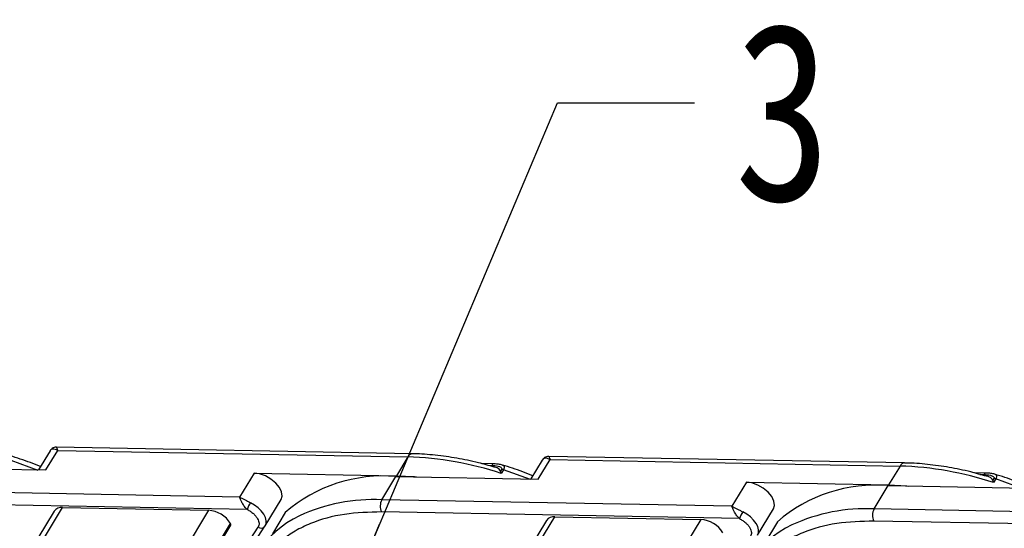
# Model space of a CAD drawing. Header units: millimetres. Extents: x 8853 to 11418, y 45 to 1005.
# Tile 276 of 278: x 11134 to 11207, y 748 to 786. Entities that reach past the tile are written whole.
import ezdxf

# ---------------------------------------------------------------- set-up
doc = ezdxf.new("R2010")
doc.units = ezdxf.units.MM
doc.styles.get("Standard").update_dxf_attribs({"font": '仿宋_GB2312_0.TTF', "width": 0.8})
doc.dimstyles.new('ISO-25.1', dxfattribs={"dimtxt": 6, "dimasz": 5, "dimexe": 3.5, "dimexo": 0.625, "dimgap": 1.5, "dimtad": 1, "dimtoh": 1, "dimdsep": 46, "dimtxsty": 'Standard', "dimcen": 2.5, "dimadec": 0, "dimazin": 0, "dimtfac": 1, "dimtmove": 0, "dimatfit": 3, "dimfxl": 0, "dimarcsym": 0})

msp = doc.modelspace()

# ---------------------------------------------------------------- linework, layer by layer
at = {"color": 7, "linetype": 'Continuous', "lineweight": 25}
for p, q in [((11163.066, 753.765), (11136.644, 754.258)), ((11136.165, 753.985), (11135.316, 752.577)), ((11135.857, 752.567), (11136.734, 754.022)), ((11136.734, 754.022), (11162.735, 753.537)), ((11162.735, 753.537), (11161.893, 752.138)), ((11199.638, 753.084), (11173.216, 753.576)), ((11125.287, 752.764), (11135.857, 752.567)), ((11135.292, 752.537), (11133.273, 753.265)), ((11169.14, 753.019), (11168.217, 753.036)), ((11168.676, 752.91), (11168.974, 752.905)), ((11172.736, 753.303), (11171.888, 751.896)), ((11172.429, 751.886), (11173.306, 753.34)), ((11173.306, 753.34), (11199.307, 752.856)), ((11199.307, 752.856), (11198.464, 751.457)), ((11151.322, 752.335), (11150.244, 750.545)), ((11151.322, 752.335), (11161.893, 752.138)), ((11160.814, 750.348), (11161.859, 752.083)), ((11161.859, 752.083), (11172.429, 751.886)), ((11169.705, 752.608), (11169.629, 752.482)), ((11169.676, 752.304), (11169.629, 752.482)), ((11169.844, 752.583), (11169.676, 752.304)), ((11171.864, 751.856), (11169.844, 752.583)), ((11205.711, 752.337), (11204.789, 752.354)), ((11205.247, 752.229), (11205.546, 752.223)), ((11206.277, 751.927), (11206.201, 751.8)), ((11187.894, 751.654), (11186.815, 749.864)), ((11187.894, 751.654), (11198.464, 751.457)), ((11197.386, 749.667), (11198.431, 751.401)), ((11198.431, 751.401), (11209.001, 751.204)), ((11206.247, 751.622), (11206.201, 751.8)), ((11206.416, 751.902), (11206.247, 751.622)), ((11208.436, 751.174), (11206.416, 751.902)), ((11150.244, 750.545), (11124.242, 751.03)), ((11111.985, 708.11), (11137.09, 749.772)), ((11150.814, 749.629), (11124.225, 750.125)), ((11137.09, 749.772), (11147.931, 749.57)), ((11152.145, 748.408), (11153.325, 750.366)), ((11186.815, 749.864), (11160.814, 750.348)), ((11136.462, 749.502), (11111.525, 708.119)), ((11147.931, 749.57), (11122.826, 707.908)), ((11148.557, 707.429), (11173.662, 749.09)), ((11153.631, 749.395), (11152.687, 747.828)), ((11187.386, 748.948), (11160.797, 749.443)), ((11173.662, 749.09), (11184.503, 748.888)), ((11188.717, 747.727), (11189.897, 749.685)), ((11223.387, 749.182), (11197.386, 749.667)), ((11125.045, 707.864), (11149.578, 748.577)), ((11125.123, 707.857), (11149.588, 748.457)), ((11173.034, 748.82), (11148.097, 707.437)), ((11150.579, 746.714), (11151.626, 748.323)), ((11151.181, 746.926), (11152.13, 748.385)), ((11152.13, 748.385), (11152.135, 748.392)), ((11152.135, 748.392), (11152.145, 748.408)), ((11184.503, 748.888), (11159.397, 707.227)), ((11190.203, 748.713), (11189.259, 747.147)), ((11223.958, 748.266), (11197.369, 748.762))]:
    msp.add_line(p, q, dxfattribs=at)
at = {"color": 7, "linetype": 'Continuous', "lineweight": 25, "flags": 128}
for points in [[(11153.325, 750.366), (11153.403, 750.614), (11153.364, 750.928), (11153.202, 751.265), (11152.93, 751.596), (11152.573, 751.892), (11152.162, 752.126), (11151.732, 752.278), (11151.322, 752.335)], [(11161.893, 752.138), (11163.233, 752.068), (11163.383, 752.054)], [(11189.897, 749.685), (11189.975, 749.933), (11189.936, 750.247), (11189.773, 750.584), (11189.502, 750.915), (11189.145, 751.21), (11188.734, 751.444), (11188.304, 751.597), (11187.894, 751.654)], [(11198.464, 751.457), (11199.805, 751.386), (11199.955, 751.373)], [(11152.145, 748.408), (11152.212, 748.578), (11152.221, 748.795), (11152.163, 749.033), (11152.04, 749.279), (11151.858, 749.524), (11151.625, 749.755), (11151.352, 749.961), (11151.053, 750.134)], [(11188.717, 747.727), (11188.783, 747.897), (11188.793, 748.114), (11188.735, 748.351), (11188.611, 748.598), (11188.429, 748.842), (11188.196, 749.073), (11187.924, 749.28), (11187.624, 749.453)]]:
    msp.add_lwpolyline(points, dxfattribs=at)
at = {"color": 7, "linetype": 'Continuous', "lineweight": 25}
for centre, radius, start, end in [((11163.092, 753.373), 0.393, 93.30774, 155.28293), ((11161.976, 729.125), 24.424, 71.62525, 88.21916), ((11169.15, 752.827), 0.192, 92.96642, 156.18384), ((11199.664, 752.691), 0.393, 93.30774, 155.28293), ((11198.548, 728.443), 24.424, 71.62525, 88.21916), ((11160.93, 740.989), 11.133, 85.21455, 130.96714), ((11169.69, 752.12), 0.488, 71.62525, 88.21916), ((11205.721, 752.146), 0.192, 92.96642, 156.18384), ((11206.262, 751.438), 0.488, 71.62525, 88.21916), ((11197.502, 740.307), 11.133, 85.21455, 130.96714), ((11137.01, 749.093), 0.684, 83.31217, 143.23687), ((11153.409, 748.714), 2.751, 148.92632, 160.56941), ((11160.176, 737.298), 13.066, 87.20323, 114.75482), ((11161.678, 749.879), 0.984, 151.53523, 206.32427), ((11147.797, 747.484), 2.09, 31.53519, 86.32479), ((11157.768, 742.651), 7.196, 115.18958, 182.66435), ((11173.582, 748.411), 0.684, 83.31217, 143.23687), ((11189.981, 748.033), 2.751, 148.92632, 160.56941), ((11196.748, 736.616), 13.066, 87.20323, 114.75482), ((11198.25, 749.198), 0.984, 151.53523, 206.32427), ((11149.485, 748.509), 0.115, 332.9861, 36.18558), ((11151.846, 748.615), 0.366, 233.03174, 320.88172), ((11184.369, 746.803), 2.09, 31.53519, 86.32479), ((11194.34, 741.97), 7.196, 115.18958, 182.66435)]:
    msp.add_arc(centre, radius, start, end, dxfattribs=at)
for points, knots in [([(11136.734, 754.022), (11136.607, 754.072), (11136.41, 754.151), (11136.233, 754.089), (11136.169, 753.985), (11136.14, 753.938)], [0, 0, 0, 0, 0.498405, 0.772925, 1, 1, 1, 1]), ([(11136.643, 754.258), (11136.584, 754.254), (11136.485, 754.247), (11136.318, 754.169), (11136.242, 754.082), (11136.2, 754.034)], [0, 0, 0, 0, 0.389383, 0.666862, 1, 1, 1, 1]), ([(11136.644, 754.252), (11136.644, 754.254), (11136.643, 754.276), (11136.664, 754.201), (11136.711, 754.081), (11136.734, 754.022)], [0, 0, 0, 0, 0.044603, 0.521109, 1, 1, 1, 1]), ([(11135.458, 752.812), (11135.208, 752.913), (11134.458, 753.217), (11133.706, 753.455), (11133.205, 753.613)], [0, 0, 0, 0, 0.333589, 1, 1, 1, 1]), ([(11169.146, 752.781), (11168.759, 752.891), (11167.83, 753.157), (11166.369, 753.455), (11164.777, 753.672), (11163.67, 753.771), (11163.119, 753.761), (11163.069, 753.76)], [0, 0, 0, 0, 0.184318, 0.443283, 0.70681, 0.973671, 1, 1, 1, 1]), ([(11173.306, 753.34), (11173.178, 753.391), (11172.981, 753.47), (11172.804, 753.407), (11172.74, 753.304), (11172.711, 753.257)], [0, 0, 0, 0, 0.498405, 0.772925, 1, 1, 1, 1]), ([(11173.214, 753.576), (11173.156, 753.572), (11173.056, 753.566), (11172.89, 753.488), (11172.814, 753.4), (11172.772, 753.352)], [0, 0, 0, 0, 0.389383, 0.666862, 1, 1, 1, 1]), ([(11173.215, 753.57), (11173.215, 753.572), (11173.214, 753.594), (11173.236, 753.519), (11173.282, 753.4), (11173.306, 753.34)], [0, 0, 0, 0, 0.044603, 0.521109, 1, 1, 1, 1]), ([(11168.974, 752.905), (11169.14, 752.895), (11169.388, 752.881), (11169.626, 752.797), (11169.71, 752.722), (11169.725, 752.669), (11169.719, 752.634), (11169.71, 752.617), (11169.705, 752.608)], [0, 0, 0, 0, 0.497178, 0.747712, 0.873459, 0.94103, 0.970982, 1, 1, 1, 1]), ([(11169.776, 752.933), (11169.685, 752.955), (11169.507, 752.997), (11169.261, 753.012), (11169.14, 753.019)], [0, 0, 0, 0, 0.507754, 1, 1, 1, 1]), ([(11169.629, 752.482), (11169.598, 752.531), (11169.509, 752.672), (11169.319, 752.765), (11169.161, 752.782), (11169.147, 752.783)], [0, 0, 0, 0, 0.330404, 0.940079, 1, 1, 1, 1]), ([(11172.03, 752.13), (11171.779, 752.232), (11171.03, 752.535), (11170.278, 752.773), (11169.776, 752.932)], [0, 0, 0, 0, 0.333589, 1, 1, 1, 1]), ([(11169.777, 752.932), (11169.778, 752.932), (11169.817, 752.929), (11169.861, 752.893), (11169.91, 752.826), (11169.915, 752.725), (11169.867, 752.629), (11169.844, 752.583)], [0, 0, 0, 0, 0.007674, 0.271629, 0.502837, 0.762845, 1, 1, 1, 1]), ([(11205.717, 752.1), (11205.331, 752.21), (11204.402, 752.475), (11202.941, 752.774), (11201.349, 752.99), (11200.242, 753.089), (11199.69, 753.079), (11199.641, 753.078)], [0, 0, 0, 0, 0.184318, 0.443283, 0.70681, 0.973671, 1, 1, 1, 1]), ([(11205.546, 752.223), (11205.711, 752.214), (11205.96, 752.199), (11206.197, 752.115), (11206.282, 752.041), (11206.297, 751.987), (11206.291, 751.952), (11206.282, 751.935), (11206.277, 751.927)], [0, 0, 0, 0, 0.497178, 0.747712, 0.873459, 0.94103, 0.970982, 1, 1, 1, 1]), ([(11206.348, 752.252), (11206.257, 752.273), (11206.078, 752.316), (11205.832, 752.33), (11205.711, 752.337)], [0, 0, 0, 0, 0.507754, 1, 1, 1, 1]), ([(11206.201, 751.8), (11206.17, 751.85), (11206.08, 751.99), (11205.891, 752.083), (11205.732, 752.1), (11205.718, 752.102)], [0, 0, 0, 0, 0.330404, 0.940079, 1, 1, 1, 1]), ([(11206.348, 752.251), (11206.349, 752.251), (11206.389, 752.248), (11206.433, 752.211), (11206.482, 752.144), (11206.487, 752.043), (11206.439, 751.947), (11206.416, 751.902)], [0, 0, 0, 0, 0.007674, 0.271629, 0.502837, 0.762845, 1, 1, 1, 1]), ([(11208.601, 751.449), (11208.351, 751.55), (11207.601, 751.853), (11206.849, 752.092), (11206.348, 752.25)], [0, 0, 0, 0, 0.333589, 1, 1, 1, 1]), ([(11150.244, 750.545), (11150.363, 750.493), (11150.542, 750.415), (11150.821, 750.255), (11150.975, 750.174), (11151.053, 750.134)], [0, 0, 0, 0, 0.499561, 0.749316, 1, 1, 1, 1]), ([(11150.814, 749.629), (11150.747, 749.698), (11150.604, 749.845), (11150.451, 750.093), (11150.321, 750.343), (11150.272, 750.471), (11150.244, 750.545)], [0, 0, 0, 0, 0.234585, 0.49913, 0.707189, 1, 1, 1, 1]), ([(11186.815, 749.864), (11186.935, 749.811), (11187.114, 749.733), (11187.393, 749.573), (11187.547, 749.493), (11187.624, 749.453)], [0, 0, 0, 0, 0.499561, 0.749316, 1, 1, 1, 1]), ([(11187.386, 748.948), (11187.319, 749.017), (11187.176, 749.163), (11187.023, 749.411), (11186.893, 749.662), (11186.844, 749.789), (11186.815, 749.864)], [0, 0, 0, 0, 0.234585, 0.49913, 0.707189, 1, 1, 1, 1]), ([(11150.814, 749.629), (11150.896, 749.585), (11151.059, 749.496), (11151.275, 749.324), (11151.461, 749.135), (11151.544, 749.002), (11151.585, 748.936)], [0, 0, 0, 0, 0.250098, 0.500005, 0.750098, 1, 1, 1, 1]), ([(11160.797, 749.443), (11159.858, 749.417), (11157.923, 749.362), (11155.843, 748.768), (11154.36, 748.05), (11153.027, 747.133), (11151.743, 745.671), (11151.05, 743.852), (11150.863, 742.245), (11150.917, 740.598), (11151.395, 738.481), (11152.551, 735.904), (11154.25, 733.318), (11156.123, 731.17), (11157.917, 729.501), (11159.146, 728.433), (11159.99, 727.872), (11160.29, 727.672)], [0, 0, 0, 0, 0.08294, 0.170849, 0.216684, 0.262529, 0.356036, 0.449542, 0.495377, 0.541223, 0.629131, 0.712071, 0.795012, 0.88292, 0.928756, 0.974601, 1, 1, 1, 1]), ([(11151.585, 748.936), (11151.614, 748.878), (11151.67, 748.763), (11151.699, 748.599), (11151.691, 748.447), (11151.648, 748.364), (11151.626, 748.323)], [0, 0, 0, 0, 0.250113, 0.500005, 0.750113, 1, 1, 1, 1]), ([(11187.386, 748.948), (11187.468, 748.904), (11187.631, 748.815), (11187.847, 748.643), (11188.033, 748.454), (11188.116, 748.321), (11188.157, 748.254)], [0, 0, 0, 0, 0.250098, 0.500005, 0.750098, 1, 1, 1, 1]), ([(11197.369, 748.762), (11196.429, 748.735), (11194.495, 748.68), (11192.414, 748.087), (11190.931, 747.369), (11189.598, 746.452), (11188.314, 744.989), (11187.621, 743.17), (11187.435, 741.564), (11187.489, 739.917), (11187.966, 737.799), (11189.123, 735.222), (11190.821, 732.637), (11192.695, 730.489), (11194.488, 728.819), (11195.718, 727.751), (11196.561, 727.19), (11196.862, 726.99)], [0, 0, 0, 0, 0.08294, 0.170849, 0.216684, 0.262529, 0.356036, 0.449542, 0.495377, 0.541223, 0.629131, 0.712071, 0.795012, 0.88292, 0.928756, 0.974601, 1, 1, 1, 1]), ([(11188.157, 748.254), (11188.185, 748.197), (11188.242, 748.082), (11188.271, 747.918), (11188.263, 747.766), (11188.22, 747.683), (11188.198, 747.642)], [0, 0, 0, 0, 0.250113, 0.500005, 0.750113, 1, 1, 1, 1])]:
    msp.add_open_spline(points, degree=3, knots=knots, dxfattribs=at)

# ---------------------------------------------------------------- texts
at = {"color": 5, "lineweight": 9, "insert": (11187.006, 785.797), "char_height": 13.2, "width": 1.98, "attachment_point": 1}
msp.add_mtext('3', dxfattribs=at)

# ---------------------------------------------------------------- leaders
at = {"color": 5, "lineweight": 9}
msp.add_leader([(11158.708, 743.927), (11173.863, 779.857), (11184.036, 779.857)], dimstyle='ISO-25.1', override={"dimgap": 1.5, "dimtad": 0, "dimldrblk": 'Dot'}, dxfattribs=at)

doc.saveas('drawing.dxf')
